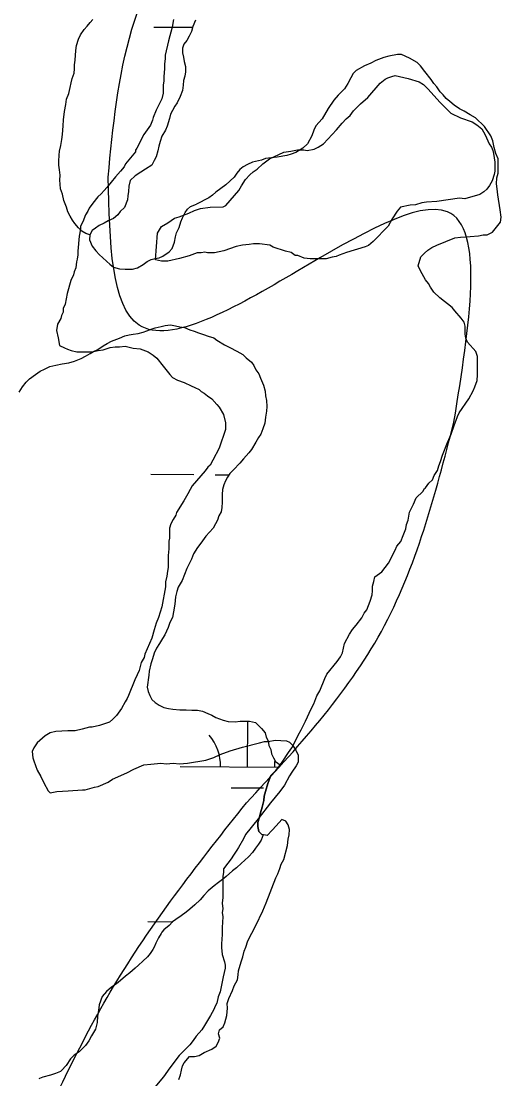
# Model space of a CAD drawing. Extents: x 3172231 to 3210228, y 940198 to 965780.
# Drawn here: x 3186153 to 3186515, y 962348 to 963135 of the extents above; entities that cross this region are included whole.
import ezdxf

# ---------------------------------------------------------------- set-up
doc = ezdxf.new("R2010")
doc.units = 0
for name, color, linetype in [('V-BORW-LINE', 7, 'Continuous'), ('V-SITE-VEGE', 7, 'Continuous'), ('V-TOPO-SHOR', 7, 'Continuous'), ('V-WETL-SWMP', 7, 'Continuous')]:
    doc.layers.add(name, color=color, linetype=linetype)

msp = doc.modelspace()

# ---------------------------------------------------------------- linework, layer by layer
at = {"layer": 'V-BORW-LINE'}
for points in [[(3186218.016, 963018.746), (3186235.68, 963128.706), (3186306.324, 963265.418)], [(3186359.108, 962949.035), (3186241.06, 962908.678), (3186218.016, 963018.746)], [(3186475.089, 962836.57), (3186470.286, 962993.015), (3186359.108, 962949.035)], [(3186320.801, 962553.419), (3186421.184, 962680.961), (3186475.089, 962836.57)], [(3186156.006, 962285.618), (3186224.464, 962420.804), (3186320.801, 962553.419)], [(3186572.493, 962427.701), (3186528.075, 962324.698), (3186480.748, 962207.61)]]:
    msp.add_spline(points, degree=3, dxfattribs=at)
at = {"layer": 'V-SITE-VEGE'}
for points in [[(3186266.67, 963136.069), (3186265.628, 963130.22), (3186263.002, 963120.115), (3186260.379, 963109.478), (3186260.387, 963106.822), (3186259.867, 963103.098), (3186259.879, 963099.377), (3186259.367, 963093.532), (3186259.377, 963090.341), (3186258.857, 963087.15), (3186258.873, 963081.305), (3186257.825, 963077.054), (3186253.6, 963068.536), (3186251.492, 963063.215), (3186250.968, 963061.088), (3186249.385, 963057.364), (3186244.623, 963050.44), (3186239.342, 963040.325), (3186238.285, 963038.73), (3186238.289, 963037.667), (3186230.877, 963028.608), (3186229.82, 963026.478), (3186227.174, 963023.282), (3186223.467, 963019.02), (3186217.117, 963011.028), (3186214.997, 963008.894), (3186212.879, 963006.232), (3186210.229, 963004.098), (3186206.524, 962999.304), (3186203.878, 962995.574), (3186202.824, 962993.444), (3186201.238, 962990.784), (3186199.129, 962985.461), (3186197.546, 962982.268), (3186197.552, 962980.142), (3186196.506, 962974.826), (3186195.477, 962963.662), (3186195.488, 962961.006), (3186194.965, 962957.815), (3186194.441, 962955.687), (3186193.923, 962951.436), (3186192.87, 962948.243), (3186192.346, 962946.117), (3186190.235, 962941.857), (3186187.607, 962932.285), (3186186.038, 962924.308), (3186184.451, 962921.115), (3186184.463, 962918.459), (3186183.411, 962915.796), (3186182.884, 962913.668), (3186180.24, 962909.409), (3186179.724, 962904.625), (3186180.804, 962899.314), (3186181.885, 962893.471), (3186185.61, 962891.89)], [(3186270.916, 962989.334), (3186278.036, 962991.902), (3186282.104, 962993.952), (3186286.681, 962995.494), (3186293.808, 962996.537), (3186303.485, 962996.567), (3186305.519, 962997.593), (3186315.158, 963008.829), (3186317.186, 963012.401), (3186320.223, 963016.994), (3186323.267, 963020.568), (3186325.808, 963022.614), (3186328.858, 963024.662), (3186332.919, 963028.748), (3186337.998, 963032.33), (3186348.676, 963037.458), (3186353.767, 963037.982), (3186358.857, 963039.018), (3186363.44, 963039.033), (3186365.988, 963038.533), (3186371.077, 963039.567), (3186374.129, 963041.103), (3186378.194, 963043.663), (3186387.838, 963053.881), (3186391.895, 963058.986), (3186394.94, 963062.052), (3186397.988, 963064.606), (3186400.521, 963068.182), (3186405.598, 963073.292), (3186411.185, 963077.891), (3186420.317, 963088.617), (3186423.872, 963091.683), (3186425.906, 963092.709), (3186428.96, 963093.737), (3186431.503, 963094.255), (3186441.186, 963092.25), (3186449.341, 963089.729), (3186452.405, 963087.701), (3186455.981, 963084.148), (3186464.671, 963074.502), (3186472.844, 963066.38), (3186479.986, 963062.839), (3186488.651, 963059.81), (3186492.224, 963057.784), (3186495.8, 963054.741), (3186498.36, 963050.166), (3186501.438, 963043.553), (3186502.974, 963041.013), (3186504, 963038.472), (3186504.519, 963036.436), (3186505.557, 963029.819), (3186505.577, 963023.198), (3186505.078, 963020.65), (3186503.564, 963016.062), (3186501.539, 963012.491), (3186499.509, 963009.937), (3186497.478, 963007.893), (3186494.43, 963005.847), (3186483.238, 963002.754), (3186479.16, 963003.25), (3186462.365, 963000.649), (3186454.726, 963000.115), (3186451.162, 962999.594), (3186446.585, 962998.052), (3186442.511, 962998.04), (3186435.386, 962996.488), (3186432.849, 962993.424), (3186429.304, 962987.81), (3186426.265, 962982.199), (3186415.099, 962970.957), (3186411.543, 962967.891), (3186409, 962966.863), (3186395.264, 962962.745), (3186389.669, 962960.691), (3186387.633, 962959.665), (3186384.577, 962959.146), (3186380, 962958.112), (3186368.288, 962958.073), (3186363.702, 962958.569), (3186359.111, 962960.59), (3186357.075, 962960.584), (3186354.011, 962962.612), (3186349.936, 962963.617), (3186340.758, 962966.642), (3186338.207, 962968.162), (3186330.566, 962969.157), (3186325.98, 962969.141), (3186322.929, 962968.622), (3186317.837, 962968.096), (3186313.258, 962967.062), (3186304.099, 962963.978), (3186296.974, 962962.425), (3186291.883, 962962.411), (3186289.843, 962962.913), (3186287.3, 962962.394), (3186284.244, 962962.384), (3186278.139, 962960.328), (3186271.016, 962958.266), (3186262.365, 962956.201), (3186257.78, 962956.187), (3186253.194, 962957.191)], [(3186253.194, 962957.191), (3186254.659, 962977.056), (3186257.698, 962982.16), (3186262.273, 962984.722), (3186267.352, 962988.304), (3186270.916, 962989.334)], [(3186185.61, 962891.89), (3186187.738, 962890.833), (3186190.4, 962889.779), (3186194.654, 962888.73), (3186198.906, 962888.744), (3186205.814, 962888.767), (3186208.47, 962889.305), (3186210.594, 962889.844), (3186214.313, 962890.387), (3186219.621, 962891.999), (3186223.34, 962892.541), (3186226.527, 962892.552), (3186230.777, 962893.096), (3186236.628, 962891.521), (3186241.942, 962891.005), (3186247.796, 962888.9), (3186251.523, 962886.254), (3186254.187, 962884.136), (3186258.988, 962878.308), (3186263.793, 962871.945), (3186265.925, 962869.827), (3186269.652, 962867.711), (3186274.438, 962866.132), (3186279.763, 962863.492), (3186282.421, 962862.44), (3186285.616, 962860.855), (3186287.214, 962859.265), (3186289.343, 962858.209), (3186292.008, 962856.091), (3186295.203, 962853.977), (3186298.936, 962849.736), (3186300.538, 962847.616), (3186303.743, 962842.312), (3186305.357, 962835.941), (3186305.373, 962831.159), (3186300.632, 962817.326), (3186295.881, 962808.276), (3186293.765, 962804.549), (3186292.178, 962802.952), (3186290.06, 962800.287), (3186280.531, 962789.097), (3186278.944, 962786.434), (3186277.361, 962783.242), (3186274.188, 962777.917), (3186268.902, 962769.397), (3186268.376, 962767.269), (3186266.26, 962764.074), (3186264.677, 962760.882), (3186263.625, 962757.689), (3186263.647, 962750.25), (3186263.125, 962748.12), (3186263.141, 962742.275), (3186262.625, 962737.491), (3186262.638, 962733.772), (3186262.656, 962728.458), (3186262.132, 962725.799), (3186261.611, 962722.078), (3186260.563, 962717.822), (3186260.575, 962714.103), (3186257.964, 962699.214), (3186255.334, 962691.235), (3186253.753, 962686.979), (3186252.174, 962682.191), (3186250.599, 962675.81), (3186245.324, 962664.101), (3186244.799, 962661.443), (3186242.686, 962657.716), (3186241.113, 962651.864), (3186239.528, 962648.672), (3186237.945, 962644.946), (3186233.2, 962633.242), (3186232.143, 962631.112), (3186230.558, 962628.45), (3186227.916, 962623.657), (3186224.213, 962618.333), (3186221.565, 962615.666), (3186218.913, 962613.532), (3186211.483, 962610.851), (3186206.17, 962609.772), (3186204.046, 962609.766), (3186198.736, 962608.154), (3186193.425, 962607.075), (3186188.113, 962607.056), (3186179.079, 962606.497), (3186174.832, 962605.422), (3186171.119, 962603.282), (3186165.29, 962597.951), (3186162.646, 962594.221), (3186161.589, 962591.561), (3186162.136, 962586.781), (3186162.675, 962584.657), (3186165.353, 962577.756), (3186168.026, 962572.984), (3186170.166, 962568.208), (3186173.373, 962562.371), (3186174.975, 962560.782), (3186179.753, 962561.861), (3186188.254, 962562.418), (3186198.879, 962562.983), (3186201.005, 962562.991), (3186207.909, 962565.14)], [(3186207.909, 962565.14), (3186210.563, 962565.678), (3186217.993, 962568.892), (3186221.174, 962571.026), (3186231.786, 962575.843), (3186237.093, 962578.517), (3186244.523, 962581.729), (3186249.835, 962582.277), (3186257.276, 962582.833), (3186261.525, 962582.314), (3186266.308, 962582.861), (3186271.092, 962582.345), (3186276.937, 962582.896), (3186290.744, 962585.065), (3186296.583, 962587.211), (3186301.359, 962589.349), (3186308.791, 962592.03), (3186317.817, 962594.717), (3186330.561, 962597.947), (3186334.277, 962599.018), (3186336.935, 962599.028), (3186342.245, 962600.109), (3186350.749, 962599.604), (3186352.881, 962598.549), (3186355.011, 962596.429), (3186357.679, 962592.718), (3186359.287, 962589.003), (3186359.303, 962583.689), (3186357.718, 962581.026), (3186354.544, 962576.234), (3186352.958, 962573.571), (3186349.26, 962566.651), (3186345.555, 962561.857), (3186338.674, 962553.331), (3186329.677, 962541.612), (3186320.149, 962529.892), (3186318.564, 962526.697), (3186314.866, 962520.309), (3186313.811, 962518.179), (3186311.165, 962514.452), (3186309.582, 962511.789), (3186306.932, 962508.593), (3186303.757, 962504.331), (3186303.763, 962501.674), (3186303.241, 962499.014), (3186303.292, 962483.072), (3186302.774, 962478.821), (3186303.319, 962474.569), (3186302.797, 962471.911), (3186303.339, 962468.724), (3186302.834, 962460.751), (3186302.85, 962455.437), (3186302.34, 962448.527), (3186302.348, 962445.87), (3186302.897, 962440.558), (3186304.509, 962435.25), (3186305.045, 962432.593), (3186305.056, 962430.467), (3186303.481, 962424.086), (3186301.392, 962412.918), (3186299.809, 962409.195), (3186298.76, 962404.409), (3186297.705, 962402.279), (3186296.651, 962399.618), (3186294.007, 962395.359), (3186289.778, 962387.906), (3186287.664, 962384.709), (3186283.429, 962379.915), (3186281.311, 962376.72), (3186278.665, 962373.523), (3186270.719, 962365.525), (3186263.84, 962356.469), (3186259.078, 962349.547), (3186252.725, 962342.086)]]:
    msp.add_lwpolyline(points, dxfattribs=at)
at = {"layer": 'V-TOPO-SHOR'}
for points in [[(3186282.892, 963135.59), (3186280.873, 963130.699), (3186279.867, 963127.033), (3186278.249, 963123.568), (3186276.429, 963120.306), (3186274.198, 963117.653), (3186273.191, 963114.598), (3186273.201, 963111.341), (3186274.024, 963108.087), (3186274.442, 963104.833), (3186275.472, 963100.97), (3186275.485, 963097.104), (3186275.087, 963093.845), (3186274.082, 963090.587), (3186273.684, 963087.126), (3186273.289, 963083.257), (3186271.473, 963078.774), (3186269.453, 963074.088), (3186267.631, 963071.436), (3186265.808, 963068.378), (3186264.393, 963065.526), (3186263.59, 963062.265), (3186261.775, 963056.562), (3186260.565, 963053.709), (3186257.931, 963049.224), (3186256.725, 963045.353), (3186255.717, 963041.89), (3186254.915, 963038.224), (3186253.706, 963033.948), (3186252.291, 963031.093), (3186250.47, 963027.627), (3186245.801, 963024.764), (3186242.348, 963022.514), (3186238.082, 963019.855), (3186234.43, 963016.179), (3186233.427, 963012.108), (3186233.032, 963008.036), (3186232.634, 963004.983), (3186232.442, 963001.929), (3186230.222, 962996.223), (3186226.974, 962993.16), (3186225.151, 962990.712), (3186222.106, 962988.058), (3186218.042, 962986.213), (3186214.995, 962984.574), (3186211.337, 962982.731), (3186208.495, 962980.89), (3186206.057, 962979.053), (3186204.439, 962975.79), (3186204.249, 962972.127), (3186206.094, 962967.451), (3186208.955, 962964.002), (3186211.61, 962960.957), (3186213.854, 962958.929), (3186216.918, 962956.091), (3186219.365, 962954.063), (3186222.017, 962951.833), (3186226.499, 962950.627), (3186230.775, 962950.436), (3186236.065, 962950.25), (3186239.724, 962951.28), (3186243.99, 962953.734), (3186247.036, 962955.982), (3186249.881, 962957.621), (3186252.93, 962958.239), (3186255.982, 962958.657)], [(3186482.732, 963067.92), (3186479.281, 963069.474), (3186475.199, 963072.282), (3186472.058, 963075.092), (3186469.23, 963077.275), (3186467.028, 963080.087), (3186464.828, 963082.272), (3186462.309, 963086.024), (3186460.108, 963088.523), (3186458.219, 963091.337), (3186453.501, 963097.274), (3186450.353, 963101.65), (3186447.838, 963104.149), (3186442.19, 963107.264), (3186436.228, 963110.063), (3186433.095, 963110.053), (3186426.834, 963108.779), (3186423.078, 963107.827), (3186417.132, 963105.615), (3186413.381, 963103.41), (3186408.687, 963101.513), (3186402.432, 963098.048), (3186400.247, 963095.848), (3186398.377, 963092.709), (3186396.198, 963088.316), (3186393.703, 963084.547), (3186389.02, 963079.835), (3186385.898, 963076.065), (3186381.532, 963069.783), (3186377.172, 963062.251), (3186372.49, 963056.91), (3186370.934, 963053.772), (3186369.381, 963049.381), (3186366.268, 963043.417), (3186362.832, 963040.274), (3186357.515, 963037.124), (3186354.075, 963035.858), (3186350.943, 963034.908), (3186343.742, 963033.632), (3186334.975, 963032.663), (3186332.159, 963031.402), (3186325.271, 963029.813), (3186321.518, 963028.236), (3186318.39, 963026.345), (3186315.89, 963024.457), (3186313.706, 963021.631), (3186311.835, 963018.805), (3186305.588, 963013.146), (3186298.086, 963007.481), (3186295.588, 963005.28), (3186292.776, 963003.391), (3186283.705, 962998.663)], [(3186368.886, 962623.303), (3186371.067, 962627.071), (3186373.242, 962633.029), (3186375.421, 962636.797), (3186379.15, 962645.895), (3186380.709, 962649.032), (3186388.196, 962658.455), (3186390.691, 962661.91), (3186392.247, 962665.047), (3186393.791, 962671.945), (3186397.527, 962678.849), (3186399.71, 962682.304), (3186402.52, 962685.445), (3186406.573, 962691.098), (3186408.443, 962694.549), (3186410.315, 962697.062), (3186412.801, 962703.337), (3186414.351, 962708.039), (3186414.654, 962711.175), (3186414.642, 962714.619), (3186415.572, 962718.068), (3186416.186, 962721.519), (3186421.501, 962725.293), (3186426.494, 962731.577), (3186431.475, 962741.305), (3186432.718, 962744.442), (3186435.526, 962747.897), (3186437.391, 962752.288), (3186439.255, 962757.308), (3186439.871, 962760.443), (3186441.115, 962763.581), (3186442.034, 962769.534), (3186445.147, 962775.498), (3186447.013, 962780.202), (3186452.01, 962784.919), (3186453.255, 962787.116), (3186453.88, 962787.743), (3186456.374, 962791.198), (3186459.186, 962793.713), (3186460.429, 962796.851), (3186462.924, 962800.619), (3186463.851, 962804.068), (3186465.095, 962807.205), (3186466.647, 962811.91), (3186470.374, 962821.32), (3186473.176, 962827.595), (3186475.347, 962834.182), (3186477.831, 962840.768), (3186479.074, 962843.592), (3186486.246, 962853.955), (3186489.361, 962859.917), (3186490.604, 962862.741), (3186492.468, 962867.445), (3186492.767, 962871.834), (3186492.724, 962885.304), (3186491.459, 962889.06), (3186485.171, 962895.931), (3186483.908, 962899.06), (3186483.584, 962902.191), (3186483.566, 962907.832), (3186482.615, 962910.961), (3186480.414, 962913.773), (3186475.695, 962919.397), (3186473.809, 962921.897), (3186464.699, 962929.074), (3186460.3, 962933.133), (3186457.781, 962936.883), (3186456.206, 962939.699), (3186454.005, 962942.51), (3186450.222, 962949.076), (3186448.643, 962952.83), (3186450.503, 962959.417), (3186453.312, 962962.245), (3186455.811, 962964.447), (3186458.627, 962966.335), (3186462.379, 962968.227), (3186475.832, 962973.597), (3186479.904, 962974.236), (3186487.109, 962974.574), (3186493.371, 962975.219), (3186496.816, 962975.858), (3186499.95, 962975.868), (3186503.701, 962977.761), (3186505.887, 962980.274), (3186509.63, 962985.299), (3186510.245, 962989.059), (3186509.602, 962994.384), (3186507.685, 963005.656), (3186507.357, 963010.041), (3186506.718, 963013.797), (3186507.017, 963018.186), (3186507.947, 963021.635), (3186507.91, 963032.287), (3186506.331, 963036.354), (3186505.063, 963040.737), (3186504.109, 963045.746), (3186502.53, 963049.5), (3186497.807, 963056.377), (3186491.207, 963062.935), (3186487.127, 963065.114), (3186482.732, 963067.92)], [(3186255.982, 962958.657), (3186258.623, 962960.09), (3186263.498, 962963.158), (3186265.728, 962965.608), (3186267.342, 962970.294), (3186268.143, 962974.365), (3186268.947, 962977.421), (3186270.766, 962981.293), (3186271.974, 962985.572), (3186273.39, 962988.425), (3186275.208, 962992.5), (3186277.031, 962994.947), (3186279.263, 962996.989), (3186283.705, 962998.663)], [(3186270.469, 962347.601), (3186271.71, 962351.052), (3186272.64, 962354.501), (3186273.254, 962357.95), (3186274.502, 962360.147), (3186278.559, 962364.86), (3186282.319, 962364.87), (3186285.761, 962365.509), (3186289.515, 962367.715), (3186295.145, 962370.24), (3186298.271, 962372.441), (3186299.829, 962375.268), (3186301.072, 962378.403), (3186300.12, 962381.535), (3186300.739, 962384.668), (3186303.55, 962386.872), (3186304.794, 962389.694), (3186306.342, 962395.338), (3186306.639, 962400.665), (3186306.627, 962404.112), (3186307.868, 962407.876), (3186310.356, 962413.836), (3186311.597, 962417.287), (3186314.089, 962421.679), (3186314.704, 962425.442), (3186315.007, 962428.575), (3186316.864, 962435.161), (3186318.106, 962438.924), (3186319.031, 962442.999), (3186320.274, 962446.137), (3186321.827, 962450.841), (3186327.741, 962462.14), (3186333.033, 962473.121), (3186335.52, 962479.083), (3186342.665, 962497.589), (3186344.222, 962500.726), (3186345.776, 962504.492), (3186346.704, 962507.941), (3186348.574, 962511.392), (3186351.359, 962521.741), (3186351.969, 962526.443), (3186352.586, 962529.576), (3186352.887, 962533.652), (3186351.934, 962537.095), (3186350.046, 962539.908), (3186347.224, 962541.152), (3186342.852, 962536.437), (3186340.044, 962532.982), (3186336.298, 962529.212), (3186332.222, 962529.824), (3186330.023, 962532.009), (3186329.384, 962535.767), (3186329.374, 962538.901), (3186330.615, 962542.663), (3186331.229, 962546.112), (3186332.468, 962550.189), (3186333.705, 962555.205), (3186334.008, 962558.34), (3186334.936, 962561.789), (3186336.798, 962567.747), (3186338.973, 962573.707), (3186342.718, 962577.479), (3186344.904, 962580.305), (3186347.398, 962583.76), (3186352.074, 962590.979), (3186354.568, 962594.434), (3186357.372, 962599.456), (3186359.238, 962603.849), (3186361.419, 962607.615), (3186364.843, 962614.206), (3186368.886, 962623.303)]]:
    msp.add_lwpolyline(points, dxfattribs=at)
at = {"layer": 'V-WETL-SWMP'}
for p, q in [((3186251.966, 963130.426), (3186280.744, 963130.23)), ((3186249.699, 962797.759), (3186281.698, 962797.541)), ((3186297.698, 962797.432), (3186307.934, 962797.362)), ((3186321.626, 962580.021), (3186321.859, 962614.208)), ((3186271.627, 962580.361), (3186344.564, 962579.865)), ((3186309.521, 962564.672), (3186333.521, 962564.509)), ((3186247.434, 962465.091), (3186266.054, 962464.965))]:
    msp.add_line(p, q, dxfattribs=at)
for points in [[(3186204.44, 962975.791), (3186201.406, 962976.872), (3186198.552, 962978.491), (3186195.898, 962981.128), (3186193.243, 962984.172), (3186191.606, 962986.812), (3186189.765, 962989.859), (3186188.127, 962992.906), (3186187.099, 962996.363), (3186185.047, 963001.444), (3186184.015, 963006.121), (3186182.578, 963009.983), (3186182.364, 963013.442), (3186182.15, 963016.494), (3186182.342, 963020.361), (3186181.719, 963024.226), (3186181.301, 963027.684), (3186181.291, 963030.737), (3186181.481, 963035.011), (3186181.878, 963038.065), (3186182.882, 963042.342), (3186183.682, 963046.822), (3186184.077, 963050.486), (3186184.667, 963057), (3186184.857, 963061.274), (3186185.651, 963067.586), (3186186.448, 963072.879), (3186187.046, 963076.748), (3186188.661, 963081.027), (3186189.867, 963085.508), (3186190.467, 963088.969), (3186191.27, 963092.228), (3186192.683, 963096.099), (3186193.079, 963099.356), (3186193.07, 963102.409), (3186193.466, 963105.666), (3186194.053, 963112.994), (3186194.449, 963116.659), (3186196.062, 963121.345), (3186197.476, 963124.605), (3186200.109, 963128.684), (3186202.339, 963131.133), (3186204.57, 963133.786), (3186206.597, 963136.031)], [(3186282.892, 963135.59), (3186280.873, 963130.699), (3186279.867, 963127.033), (3186278.25, 963123.568), (3186276.428, 963120.306), (3186274.198, 963117.654), (3186273.191, 963114.598), (3186273.201, 963111.342), (3186274.025, 963108.088), (3186274.443, 963104.833), (3186275.473, 963100.97), (3186275.485, 963097.103), (3186275.088, 963093.846), (3186274.081, 963090.587), (3186273.685, 963087.126), (3186273.29, 963083.258), (3186271.473, 963078.775), (3186269.453, 963074.088), (3186267.63, 963071.437), (3186265.808, 963068.378), (3186264.393, 963065.525), (3186263.589, 963062.266), (3186261.776, 963056.562), (3186260.564, 963053.709), (3186257.932, 963049.223), (3186256.724, 963045.353), (3186255.717, 963041.89), (3186254.915, 963038.224), (3186253.707, 963033.947), (3186252.292, 963031.093), (3186250.471, 963027.628), (3186245.8, 963024.764), (3186242.347, 963022.514), (3186238.082, 963019.855), (3186234.431, 963016.18), (3186233.426, 963012.107), (3186233.032, 963008.036), (3186232.635, 963004.982), (3186232.441, 963001.929), (3186230.221, 962996.223), (3186226.974, 962993.16), (3186225.151, 962990.713), (3186222.106, 962988.057), (3186218.042, 962986.213), (3186214.995, 962984.575), (3186211.338, 962982.732), (3186208.494, 962980.891), (3186206.058, 962979.052), (3186204.44, 962975.791)], [(3186151.916, 962858.892), (3186154.346, 962862.766), (3186156.98, 962866.234), (3186159.415, 962868.684), (3186164.085, 962871.955), (3186167.537, 962874.408), (3186170.584, 962876.046), (3186174.648, 962877.89), (3186179.122, 962878.922), (3186183.8, 962879.955), (3186188.681, 962880.784), (3186192.951, 962881.815), (3186197.829, 962883.866), (3186201.08, 962885.504), (3186204.533, 962887.55), (3186207.174, 962888.983), (3186210.425, 962890.622), (3186214.283, 962893.28), (3186217.33, 962895.121), (3186220.581, 962896.759), (3186226.475, 962899.017), (3186230.54, 962900.861), (3186233.59, 962901.481), (3186236.641, 962901.898), (3186240.303, 962902.52), (3186243.962, 962903.55), (3186246.808, 962904.576), (3186250.061, 962905.604), (3186252.907, 962906.631), (3186257.381, 962907.662), (3186260.431, 962908.486), (3186264.296, 962908.906), (3186268.165, 962908.104), (3186271.22, 962907.503), (3186274.681, 962906.904), (3186278.757, 962905.288), (3186282.016, 962904.281), (3186285.072, 962903.07), (3186288.943, 962901.658), (3186292.407, 962900.448), (3186296.481, 962899.24), (3186298.929, 962897.416), (3186304.638, 962893.975), (3186308.511, 962891.952), (3186313.607, 962889.322), (3186318.092, 962886.895), (3186320.542, 962884.46), (3186324.622, 962881.217), (3186326.462, 962878.781), (3186327.897, 962875.53), (3186329.941, 962872.483), (3186331.376, 962869.232)], [(3186331.376, 962869.232), (3186333.427, 962864.151), (3186334.663, 962859.678), (3186335.081, 962856.219), (3186335.702, 962852.762), (3186336.124, 962848.286), (3186335.728, 962844.825), (3186335.131, 962840.346), (3186334.535, 962835.867), (3186332.921, 962831.588), (3186331.508, 962827.717), (3186329.889, 962825.066), (3186327.865, 962821.6), (3186324.626, 962816.299), (3186322.599, 962813.647), (3186318.747, 962809.157), (3186315.907, 962806.095), (3186311.242, 962801.196), (3186308.606, 962798.339), (3186306.783, 962795.688), (3186305.164, 962792.833), (3186304.155, 962789.981), (3186302.945, 962786.518), (3186302.753, 962782.854), (3186302.772, 962776.952), (3186302.581, 962773.085), (3186301.981, 962769.827), (3186300.363, 962766.769), (3186299.355, 962763.713), (3186297.939, 962760.86), (3186296.117, 962757.801), (3186293.278, 962754.74), (3186290.642, 962751.679), (3186286.995, 962746.579), (3186284.36, 962743.315), (3186281.526, 962738.625), (3186279.911, 962734.55), (3186278.092, 962730.677), (3186276.473, 962727.62), (3186274.859, 962723.341), (3186273.042, 962718.858), (3186270.005, 962713.761), (3186268.998, 962710.705), (3186267.993, 962706.631), (3186267.603, 962701.136), (3186266.604, 962695.434), (3186265.803, 962691.361), (3186263.984, 962687.489), (3186262.571, 962683.821), (3186260.146, 962678.319), (3186258.527, 962675.668), (3186256.3, 962671.998), (3186253.869, 962668.531), (3186252.253, 962664.659), (3186251.045, 962660.585), (3186249.836, 962656.714), (3186248.429, 962651.419), (3186248.235, 962648.366), (3186247.042, 962639.407), (3186247.867, 962636.154), (3186249.097, 962633.309), (3186250.531, 962630.261), (3186252.98, 962628.03), (3186255.836, 962626.004), (3186259.301, 962624.387), (3186262.966, 962623.585), (3186266.02, 962623.187), (3186271.313, 962622.594), (3186275.994, 962622.609), (3186280.268, 962622.419), (3186284.338, 962622.432), (3186288.207, 962621.63), (3186292.08, 962619.811), (3186295.136, 962618.599), (3186298.194, 962616.981), (3186303.492, 962614.963), (3186307.158, 962613.957), (3186312.45, 962613.77), (3186316.112, 962614.189), (3186320.182, 962614.202), (3186323.234, 962614.212), (3186327.511, 962613.208), (3186332.002, 962608.745), (3186334.862, 962605.498), (3186335.483, 962602.244), (3186336.916, 962599.603), (3186337.125, 962597.772), (3186337.537, 962596.145), (3186338.972, 962593.097), (3186339.592, 962589.843), (3186341.027, 962586.795), (3186342.46, 962584.154), (3186345.927, 962581.723), (3186344.903, 962580.305), (3186342.719, 962577.479), (3186338.972, 962573.707), (3186336.798, 962567.747), (3186334.937, 962561.789), (3186334.009, 962558.34), (3186333.706, 962555.206), (3186332.469, 962550.189)], [(3186332.469, 962550.189), (3186331.229, 962546.112), (3186330.614, 962542.664), (3186329.373, 962538.9), (3186329.383, 962535.768), (3186330.022, 962532.01), (3186332.222, 962529.824), (3186333.222, 962529.674), (3186331.86, 962525.714), (3186329.835, 962522.655), (3186327.605, 962519.799), (3186325.377, 962516.535), (3186322.741, 962513.474), (3186319.291, 962510.614), (3186317.059, 962508.572), (3186313.406, 962505.101), (3186310.565, 962502.853), (3186305.694, 962498.564), (3186303.055, 962496.521), (3186300.01, 962494.272), (3186296.965, 962491.821), (3186292.5, 962487.94), (3186289.255, 962484.47), (3186286.416, 962481.408), (3186282.561, 962477.529), (3186278.705, 962474.261), (3186276.067, 962472.014), (3186272.208, 962469.356), (3186268.35, 962466.698), (3186265.914, 962464.859), (3186263.277, 962462.205), (3186259.421, 962458.936), (3186258.001, 962457.304), (3186257.394, 962456.284), (3186255.369, 962453.022), (3186253.551, 962448.946), (3186252.339, 962446.093), (3186251.327, 962444.462), (3186249.301, 962441.402), (3186247.274, 962438.954), (3186243.825, 962435.687), (3186240.578, 962432.827), (3186238.143, 962430.581), (3186234.084, 962426.905), (3186230.836, 962424.453), (3186227.183, 962421.185), (3186224.341, 962418.937), (3186220.483, 962416.279), (3186216.831, 962413.012), (3186213.586, 962409.338), (3186211.367, 962403.226), (3186210.77, 962398.95), (3186210.173, 962394.675), (3186209.781, 962389.993), (3186208.576, 962385.105), (3186205.742, 962380.212), (3186203.719, 962376.542), (3186201.288, 962373.075), (3186196.419, 962368.175), (3186192.764, 962365.721), (3186190.127, 962363.067), (3186186.683, 962358.172), (3186183.235, 962354.295), (3186182.627, 962353.682), (3186178.765, 962352.245), (3186175.106, 962350.809), (3186169.413, 962349.366), (3186166.974, 962348.341), (3186166.567, 962348.136)]]:
    msp.add_lwpolyline(points, dxfattribs=at)
for centre, start, end in [((3186266.388, 962580.872), 358.838165, 40.381823), ((3186376.871, 962580.12), 171.951196, 180.381821)]:
    msp.add_arc(centre, 35.246, start, end, dxfattribs=at)

doc.saveas('drawing.dxf')
